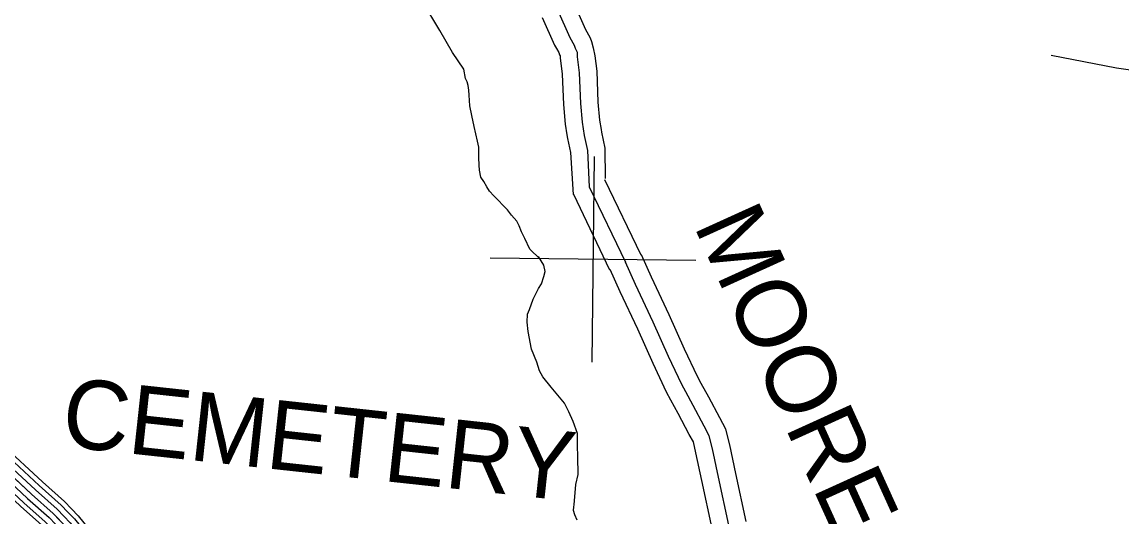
# Model space of a CAD drawing. Extents: x 1551132 to 1791609, y 378168 to 563823.
# Drawn here: x 1667798 to 1673680, y 424819 to 427464 of the extents above; entities that cross this region are included whole.
import ezdxf

# ---------------------------------------------------------------- set-up
doc = ezdxf.new("R2010")
doc.units = 0
for name, color, linetype in [('DESIGN - ROW - Right-of-Way and Easement Labels', 7, 'Continuous'), ('DESIGN - TRANSPORTATION - Text', 7, 'Continuous'), ('SURVEY - CONTOURS - Index with Text', 7, 'Continuous'), ('SURVEY - DRAINAGE - Bridge Hydraulic Data - Points - Locators', 7, 'Continuous'), ('SURVEY - PROPERTY - Owners', 7, 'Continuous')]:
    doc.layers.add(name, color=color, linetype=linetype)

msp = doc.modelspace()

# ---------------------------------------------------------------- linework, layer by layer
at = {"layer": 'DESIGN - TRANSPORTATION - Text'}
for points in [[(1670566.603, 426198.919), (1670512.637, 426250.671), (1670487.071, 426306.93), (1670469.355, 426343.098), (1670455.597, 426375.241), (1670443.789, 426399.358), (1670416.048, 426431.6), (1670394.282, 426459.793), (1670320.9, 426534.411), (1670297.117, 426560.612), (1670283.293, 426582.738), (1670267.51, 426610.888), (1670251.702, 426635.031), (1670243.977, 426671.14), (1670242.177, 426699.191), (1670240.477, 426739.258), (1670240.652, 426763.292), (1670240.885, 426795.335), (1670233.127, 426827.436), (1670215.719, 426905.671), (1670204.153, 426963.831), (1670192.545, 427015.991), (1670188.962, 427072.092), (1670187.162, 427100.151), (1670183.345, 427124.21), (1670177.495, 427144.277), (1670169.637, 427162.361), (1670160.013, 427212.496), (1670100.722, 427301.04), (1670031.641, 427417.684), (1669936.885, 427574.563)], [(1673301.389, 427286.383), (1673650.672, 427218.164), (1673774.495, 427200.681)], [(1670765.989, 424801.416), (1670754.256, 424829.592), (1670746.489, 424853.726), (1670748.689, 424873.735), (1670750.798, 424883.735), (1670759.881, 424991.846), (1670772.43, 425045.814), (1670769.364, 425140.025), (1670767.964, 425200.152), (1670768.606, 425264.27), (1670745.223, 425328.638), (1670721.724, 425380.99), (1670698.166, 425427.333), (1670626.942, 425512.251), (1670583.452, 425566.819), (1670565.752, 425599.07), (1670550.203, 425645.321), (1670522.878, 425715.748), (1670503.804, 425810.134), (1670498.296, 425860.285), (1670500.721, 425902.337), (1670510.987, 425928.279), (1670531.545, 425982.164), (1670560.144, 426039.965), (1670576.394, 426063.841), (1670588.81, 426103.784), (1670595.069, 426129.768), (1670587.402, 426163.918), (1670559.844, 426210.295)]]:
    msp.add_lwpolyline(points, dxfattribs=at)
at = {"layer": 'SURVEY - CONTOURS - Index with Text'}
for points in [[(1667587.88, 425182.933), (1667848.807, 424940.827), (1667964.363, 424837.899), (1668032.036, 424767.339)], [(1667674.786, 425186.866), (1667890.515, 424986.711), (1668007.42, 424882.575), (1668043.953, 424844.483)], [(1667692.278, 425205.717), (1667907.814, 425005.737), (1668025.278, 424901.109), (1668062.511, 424862.283)], [(1667611.538, 425118.689), (1667827.958, 424917.884), (1667942.838, 424815.557), (1667976.838, 424780.106)], [(1667632.621, 425141.415), (1667848.807, 424940.827), (1667964.363, 424837.899), (1667999.212, 424801.565)], [(1667653.704, 425164.141), (1667869.657, 424963.769), (1667985.887, 424860.241), (1668021.586, 424823.024)], [(1667573.639, 425077.847), (1667790.475, 424876.658), (1667904.139, 424775.406), (1667936.63, 424741.538)], [(1667590.455, 425095.964), (1667807.1, 424894.942), (1667921.305, 424793.223), (1667954.471, 424758.647)], [(1668021.57, 424823.04), (1668055.227, 424787.948), (1668145.8, 424677.845), (1668263.964, 424523.599), (1668330.771, 424424.055)], [(1668043.936, 424844.499), (1668078.418, 424808.548), (1668170.083, 424697.12), (1668289.163, 424541.683), (1668356.512, 424441.33)], [(1668062.502, 424862.3), (1668097.651, 424825.649), (1668190.224, 424713.112), (1668310.063, 424556.683), (1668377.861, 424455.664)]]:
    msp.add_lwpolyline(points, dxfattribs=at)
at = {"layer": 'SURVEY - DRAINAGE - Bridge Hydraulic Data - Points - Locators'}
for p, q in [((1670856.688, 426745.492), (1670844.979, 425645.53)), ((1671400.791, 426189.661), (1670300.875, 426201.369))]:
    msp.add_line(p, q, dxfattribs=at)
at = {"layer": 'SURVEY - PROPERTY - Owners'}
for points in [[(1670660.534, 427528.263), (1670727.066, 427381.434), (1670750.649, 427339.149), (1670756.482, 427323.074), (1670766.282, 427302.957), (1670766.032, 427276.923), (1670777.198, 427192.704), (1670783.59, 427028.433), (1670792.606, 426928.214), (1670803.914, 426858.012), (1670821.122, 426777.743), (1670831.205, 426583.655)], [(1670744.866, 427570.605), (1670811.322, 427423.935), (1670818.164, 427411.685), (1670836.697, 427378.45), (1670843.422, 427359.908), (1670851.421, 427325.641), (1670860.38, 427282.698), (1670871.246, 427200.754), (1670877.712, 427034.491), (1670886.22, 426939.956), (1670894.295, 426889.829), (1670896.62, 426875.396), (1670914.895, 426790.152), (1670915.411, 426628.014)], [(1670579.403, 427487.528), (1670646.01, 427340.541), (1670656.601, 427321.566), (1670667.876, 427301.348), (1670672.842, 427287.64), (1670675.376, 427282.448), (1670675.267, 427271.373), (1670686.725, 427184.962), (1670693.042, 427022.599), (1670702.55, 426916.922), (1670711.649, 426860.412), (1670714.733, 426841.286), (1670730.916, 426765.809), (1670745.39, 426542.07)], [(1670831.205, 426583.655), (1671024.442, 426179.569)], [(1670913.036, 426622.789), (1671106.273, 426218.703)], [(1670746.14, 426542.97), (1670939.377, 426138.885)], [(1671577.861, 424774.949), (1671522.571, 425031.989), (1671490.155, 425182.601), (1671472.898, 425252.912), (1671445.415, 425303.305), (1671386.55, 425414.166), (1671347.292, 425486.734), (1671325.709, 425527.052), (1671255.244, 425676.098), (1671173.138, 425859.344), (1671079.215, 426060.749), (1671024.442, 426179.569)], [(1671670.218, 424793.975), (1671614.752, 425051.823), (1671582.045, 425203.769), (1671561.545, 425287.296), (1671528.446, 425347.989), (1671469.656, 425458.709), (1671430.324, 425531.419), (1671409.949, 425569.487), (1671340.901, 425715.532), (1671258.895, 425898.553), (1671164.755, 426100.417), (1671110.073, 426219.045)], [(1671489.014, 424756.649), (1671433.898, 425012.905), (1671401.757, 425162.243), (1671387.616, 425219.836), (1671365.542, 425260.312), (1671306.601, 425371.315), (1671267.419, 425443.75), (1671244.67, 425486.234), (1671172.846, 425638.163), (1671090.64, 425821.626), (1670996.926, 426022.59), (1670942.069, 426141.593)]]:
    msp.add_lwpolyline(points, dxfattribs=at)

# ---------------------------------------------------------------- texts
at = {"layer": 'DESIGN - ROW - Right-of-Way and Easement Labels'}
for s, height, rotation, p in [('MOORE', 370.0064, 294.4111556, (1671386.758, 426378.941)), ('CEMETERY', 369.9915, 353.8132028, (1668000.52, 425198.55))]:
    msp.add_text(s, height=height, rotation=rotation, dxfattribs=at).set_placement(p)

doc.saveas('drawing.dxf')
